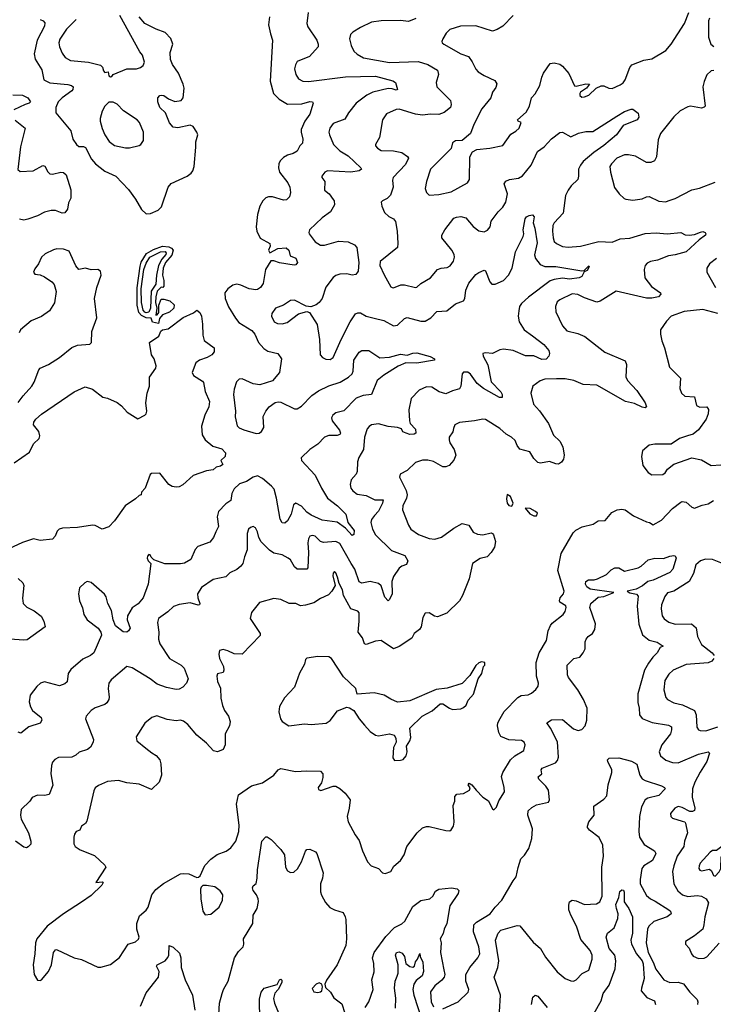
# Model space of a CAD drawing. Extents: x 2133461 to 2293071, y 753526 to 916327.
# Tile 269 of 459: x 2216776 to 2221821, y 858847 to 866013. Entities that reach past the tile are written whole.
import ezdxf

# ---------------------------------------------------------------- set-up
doc = ezdxf.new("R2010")
doc.units = 0

msp = doc.modelspace()

# ---------------------------------------------------------------- linework, layer by layer
at = {"layer": '0CON10XD'}
for points in [[(2216924.7, 866014.7), (2216947.5, 866005), (2216959.4, 865989.4), (2216956.4, 865965), (2216901.5, 865865), (2216880.8, 865765), (2216888.6, 865725), (2216937.6, 865647.6), (2216950, 865575), (2216993.9, 865553.9), (2217125, 865542.5), (2217153.3, 865535), (2217164.2, 865525), (2217163.1, 865505), (2217155.6, 865495), (2217083.5, 865445), (2217055.3, 865414.7), (2217037.5, 865375), (2217039.2, 865335), (2217148.1, 865205), (2217163.2, 865145), (2217188.9, 865105), (2217205, 865090.6), (2217240.6, 865090.6), (2217255, 865084.2), (2217299.1, 864999.1), (2217328.1, 864965), (2217395, 864912.1), (2217475, 864874.4), (2217567.1, 864777.1), (2217617.2, 864707.2), (2217661.1, 864631.1), (2217695, 864600.8), (2217727.9, 864602.1), (2217782.1, 864627.9), (2217807.9, 864652.1), (2217856.2, 864795), (2217877.9, 864822.1), (2217993.3, 864875), (2218023, 864897), (2218035.5, 864914.5), (2218044.3, 864945), (2218056.4, 865086.4), (2218056.7, 865125), (2218072.2, 865175), (2218065.4, 865195), (2218037.9, 865235), (2218015, 865245.4), (2217925, 865226.7), (2217891.2, 865231.2), (2217865, 865262.5), (2217835.8, 865335), (2217794.2, 865375), (2217780, 865415), (2217780, 865445), (2217795, 865462.5), (2217806.4, 865463.6), (2217825, 865461.2), (2217857.8, 865437.8), (2217905, 865418.1), (2217950.8, 865425), (2217964.7, 865445.3), (2217972.3, 865515), (2217966, 865545), (2217931.5, 865625), (2217886.3, 865686.3), (2217873.1, 865723.1), (2217871.1, 865775), (2217889.7, 865835), (2217875.4, 865875.4), (2217835, 865919.5), (2217767.5, 865945), (2217686.4, 865986.4), (2217644.3, 866035)], [(2217187.1, 866015), (2217115.6, 865945), (2217067.3, 865872.7), (2217061.5, 865845), (2217064.6, 865815), (2217085, 865770), (2217107.6, 865737.6), (2217145, 865715.5), (2217275, 865704.5), (2217363, 865683), (2217378.3, 865668.3), (2217385, 865640), (2217395, 865630), (2217420, 865635), (2217423.3, 865605), (2217435, 865597.5), (2217445, 865600), (2217456.4, 865613.6), (2217555.5, 865654.5), (2217625, 865656), (2217655.6, 865664.4), (2217675, 865680), (2217684, 865705), (2217669.2, 865755), (2217649.1, 865779.1), (2217504.7, 866045)], [(2218592, 866035), (2218586.2, 865975), (2218600.8, 865910.8), (2218614.2, 865865), (2218597.7, 865565), (2218622.7, 865475), (2218663.8, 865433.8), (2218725, 865398.5), (2218828.8, 865401.2), (2218886.9, 865416.9), (2218905, 865415.8), (2218911.2, 865405), (2218885.5, 865325), (2218850.5, 865275), (2218824.4, 865215), (2218822.9, 865195), (2218835.8, 865145), (2218833.8, 865115), (2218814.2, 865095.8), (2218793, 865057), (2218765, 865039.2), (2218725, 865027.8), (2218695, 865011.1), (2218670.6, 864985), (2218661.1, 864965), (2218658.5, 864935), (2218665, 864904), (2218725.6, 864825), (2218741.9, 864795), (2218746.8, 864756.8), (2218738.9, 864725), (2218717, 864703), (2218695, 864698.9), (2218615, 864723.3), (2218585, 864724.4), (2218565, 864715.7), (2218545, 864694), (2218523.1, 864655), (2218505.7, 864595), (2218495.6, 864505), (2218501.1, 864475), (2218525, 864424.3), (2218594.3, 864385), (2218597.5, 864365), (2218586.2, 864335), (2218595, 864317.5), (2218652.4, 864347.6), (2218715, 864352.5), (2218732.5, 864335), (2218743.8, 864295), (2218785, 864278.8), (2218796.2, 864245), (2218785, 864230), (2218773.3, 864226.7), (2218665, 864244.4), (2218625, 864259.4), (2218602.5, 864257.5), (2218563.1, 864195), (2218546, 864094), (2218526.7, 864065), (2218505, 864049.2), (2218493.9, 864046.1), (2218445, 864055.6), (2218385, 864082.1), (2218355, 864087.9), (2218325, 864081.3), (2218288.8, 864055), (2218268.2, 864025), (2218271.5, 863985), (2218294.1, 863924.1), (2218345, 863840)], [(2218874.4, 866065), (2218863.6, 865985), (2218872.1, 865962.1), (2218937.5, 865865), (2218947.8, 865835), (2218947.1, 865815), (2218884.6, 865745.4), (2218795, 865708), (2218781.9, 865685), (2218775.6, 865655), (2218784.6, 865614.6), (2218805, 865582.9), (2218835, 865565.6), (2218875.4, 865564.6), (2219145, 865597.6), (2219365, 865602.2), (2219489.1, 865569.1), (2219509.4, 865555), (2219525, 865504.2), (2219515, 865499.2), (2219485, 865510.5), (2219455, 865512.5), (2219345, 865485.9), (2219300, 865465), (2219224.4, 865405), (2219166.7, 865335), (2219140.4, 865289.6), (2219055, 865256.9), (2219031.5, 865225), (2219025.5, 865195), (2219028.2, 865175), (2219059.6, 865105), (2219105, 865059.1), (2219165, 865023.5), (2219257.5, 864935), (2219263.3, 864925), (2219246.4, 864913.6), (2219185, 864904.6), (2219015, 864913.5), (2218995, 864902.9), (2218973.8, 864875), (2218974.1, 864864.1), (2218996.2, 864835), (2218992, 864772), (2219025.9, 864745.9), (2219056.7, 864705), (2219063.3, 864695), (2219066.2, 864665), (2219035.5, 864615), (2218975, 864570.3), (2218884.7, 864485), (2218878.1, 864465), (2218880.9, 864455), (2218925.9, 864395.9), (2218965, 864372.5), (2218993.2, 864373.2), (2219095, 864401.5), (2219165, 864396.2), (2219211.2, 864375), (2219227.1, 864355), (2219242.5, 864245), (2219237.8, 864182.2), (2219221.1, 864158.9), (2219195.4, 864154.6), (2219155, 864162.8), (2219105, 864161.1), (2219075, 864152.1), (2219055, 864136.7), (2219003.5, 864066.5), (2218976.2, 863985), (2218954.6, 863955.4), (2218931.9, 863938.1), (2218892.7, 863922.7), (2218859.1, 863929.1), (2218775, 863972.9), (2218745, 863968.8), (2218695, 863934.7), (2218636.1, 863913.9), (2218609.2, 863875), (2218607.5, 863855), (2218626, 863815), (2218651.7, 863801.7), (2218685, 863799.5), (2218720.5, 863809.5), (2218805, 863872.5), (2218865, 863890), (2218883, 863883), (2218939.4, 863795), (2218956.9, 863685), (2218962, 863575), (2218978.8, 863555), (2219002.4, 863542.4), (2219035, 863540.8), (2219055.6, 863555), (2219113.5, 863686.5), (2219180, 863815), (2219218, 863872), (2219235, 863880.6), (2219255, 863880.6), (2219295, 863855.7), (2219355, 863841.5), (2219425, 863824.5), (2219495.9, 863784.1), (2219525, 863790), (2219575, 863838.1), (2219595, 863845.8), (2219695, 863818.8), (2219725, 863819.6), (2219767.4, 863842.6), (2219809.7, 863890.3), (2219883.8, 863895), (2219945, 863945.8), (2220003.9, 863966.1), (2220014.5, 863985), (2220021.2, 864045), (2220041.9, 864095), (2220095, 864158.8), (2220115, 864174.2), (2220155, 864190), (2220165, 864186.2), (2220196, 864105), (2220209.5, 864089.5), (2220235, 864089.2), (2220294.5, 864115.5), (2220332, 864155), (2220359.2, 864205), (2220381.9, 864325), (2220438.8, 864435), (2220443.3, 864455), (2220438.8, 864485), (2220452.5, 864565), (2220461.6, 864578.4), (2220482, 864588)], [(2219657.7, 866022.3), (2219605, 865999.2), (2219545, 866007.8), (2219405.7, 866004.3), (2219334, 865996), (2219255, 865957.5), (2219198.3, 865921.7), (2219182, 865905), (2219175.8, 865875), (2219185.8, 865825), (2219206, 865785), (2219231.3, 865761.3), (2219276.7, 865735), (2219465, 865702.7), (2219675, 865707.9), (2219745, 865687.3), (2219815.8, 865645), (2219821.4, 865615), (2219805.8, 865555), (2219810.8, 865525), (2219909.2, 865425), (2219914, 865395), (2219908.8, 865375), (2219862.8, 865337.2), (2219825, 865322.9), (2219765, 865325.5), (2219705, 865319.1), (2219655, 865325.4)], [(2220366, 866045), (2220291.2, 865965), (2220248.9, 865941.1), (2220215, 865930), (2220095, 865967.5), (2219982.8, 865967.3), (2219905, 865942.9), (2219878.6, 865915), (2219854.2, 865875), (2219846.2, 865855), (2219848.8, 865845), (2219861.2, 865835), (2219985, 865765.3), (2220040, 865745), (2220067, 865707), (2220093.5, 865653.5), (2220111.2, 865635), (2220155, 865607.1), (2220231.2, 865571.2), (2220246.1, 865546.1), (2220239.1, 865520.9), (2220216.2, 865485), (2220203.8, 865445), (2220136.7, 865365), (2220078.3, 865251.7), (2220055.6, 865184.4), (2219995, 865134.2), (2219945, 865130.8), (2219925, 865118), (2219914.2, 865075), (2219763.6, 864925), (2219734.4, 864835), (2219725.8, 864785), (2219734, 864755), (2219755, 864736), (2219825, 864740), (2219915, 864760.5), (2220033, 864827), (2220048.8, 864851.2), (2220051.4, 865015), (2220069.1, 865050.9), (2220101.7, 865068.3), (2220195, 865078.9), (2220291.2, 865098.8), (2220349.1, 865180.9), (2220385, 865202.5), (2220408, 865225), (2220423.8, 865265), (2220402.5, 865275), (2220396, 865285), (2220459.4, 865340.6), (2220484.4, 865385), (2220498, 865445), (2220526.3, 865473.7), (2220559.5, 865535), (2220573.1, 865595), (2220586, 865624), (2220635, 865694), (2220665, 865700), (2220705, 865690), (2220725, 865676.2), (2220771.2, 865621.2), (2220812.4, 865532.4), (2220825, 865529.6), (2220895, 865547.7), (2220920, 865545), (2220900, 865515), (2220855.6, 865485), (2220849.5, 865475), (2220851.2, 865461.2), (2220865, 865450.6), (2220885, 865451.4), (2220915, 865464.2), (2220970, 865515), (2221005, 865532.2), (2221025, 865532.9), (2221062.5, 865515), (2221085, 865512.5), (2221145, 865539.2), (2221165, 865554.2), (2221179.4, 865575), (2221214.2, 865665), (2221230, 865685), (2221315, 865719.2), (2221375, 865728.1), (2221475, 865789.4), (2221514.3, 865835), (2221612.5, 865985), (2221644.2, 866065.8)], [(2221792.7, 866025), (2221786.7, 866005), (2221787.1, 865885), (2221804.5, 865834.5), (2221825, 865819.2)], [(2221825, 865644.3), (2221805, 865640), (2221775, 865610.8), (2221755.4, 865564.6), (2221744.5, 865525), (2221761.2, 865385), (2221754.2, 865375.8), (2221735, 865369.2), (2221655, 865384.3), (2221635, 865380), (2221580.2, 865349.8), (2221535, 865306), (2221436.9, 865185), (2221420.7, 865139.3), (2221408.6, 865015), (2221393.2, 864986.8), (2221366.8, 864973.2), (2221335, 864974.2), (2221255, 865019.4), (2221205, 865030.5), (2221175, 865030.4), (2221120, 865005), (2221080, 864965), (2221069.4, 864945), (2221073.6, 864903.6), (2221102.4, 864792.4), (2221136, 864745), (2221173, 864713), (2221185, 864706), (2221235, 864699.2), (2221305, 864709.2), (2221335, 864724), (2221355, 864725.8), (2221425, 864693.1), (2221475, 864688.1), (2221494, 864694), (2221545, 864711.9), (2221664.7, 864775.3), (2221721.7, 864788.3), (2221835, 864831.9)], [(2216725, 865467.3), (2216795, 865464.5), (2216835, 865445.6), (2216854.2, 865415), (2216845.3, 865404.7), (2216815.6, 865395.6), (2216732.6, 865357.4)], [(2219655, 865325.4), (2219535, 865361.8), (2219515, 865359.5), (2219445, 865329.2), (2219415.8, 865285), (2219394, 865155), (2219363.3, 865105), (2219363.8, 865095), (2219378.8, 865078.8), (2219405, 865062.5), (2219495, 865059.4), (2219555, 865047.5), (2219597.9, 865017.9), (2219604.2, 865005), (2219581.6, 864958.4), (2219493.3, 864865), (2219487.1, 864845), (2219493.3, 864795), (2219473.6, 864736.4), (2219448.9, 864711.1), (2219414.5, 864695.5), (2219405.8, 864684.2), (2219409.2, 864655), (2219430.6, 864610.6), (2219462.1, 864582.1), (2219495, 864564), (2219508.6, 864545), (2219520.6, 864475), (2219526.4, 864383.6), (2219523.3, 864355), (2219396.9, 864253.1), (2219394.6, 864224.6), (2219426.3, 864156.3), (2219475, 864070), (2219485, 864063.8), (2219495, 864062), (2219547.5, 864082.5), (2219575, 864084.4), (2219655, 864063.1), (2219665, 864065.8), (2219695, 864094.3), (2219764.2, 864135), (2219815, 864194.3), (2219842.5, 864205), (2219885, 864210), (2219908.3, 864221.7), (2219930.6, 864255), (2219937.8, 864285), (2219935.7, 864304.3), (2219918.5, 864335), (2219846.9, 864425), (2219845.6, 864445), (2219868.1, 864485), (2219935, 864568), (2219953.2, 864576.8), (2219985, 864580), (2220020.3, 864570.3), (2220075, 864507.5), (2220115, 864475.7), (2220155, 864470), (2220179.1, 864480.9), (2220198, 864505), (2220205, 864546.7), (2220255.8, 864615), (2220290.4, 864649.6), (2220312.9, 864685), (2220324.5, 864745), (2220301.1, 864818.9), (2220311.6, 864838.4), (2220339.8, 864849.8), (2220405, 864859.7), (2220433.6, 864876.4), (2220496.2, 864955), (2220542, 865055), (2220590.9, 865089.1), (2220645, 865147.1), (2220705, 865193.3), (2220725, 865193.8), (2220785, 865160.8), (2220841.7, 865188.3), (2220895, 865198.8), (2220945, 865199.1), (2221118.7, 865311.3), (2221175, 865344.3), (2221225, 865363.3), (2221235, 865362.5), (2221275, 865332.5), (2221279.2, 865305), (2221268.8, 865285), (2221165, 865244.2), (2221116.7, 865175), (2221025, 865098.5), (2220952.6, 865047.4), (2220875, 864981.5), (2220855, 864955.6), (2220841.8, 864925), (2220841.5, 864875), (2220835, 864851.2), (2220788.6, 864805), (2220765, 864773.8), (2220746.7, 864735), (2220728.6, 864605), (2220665, 864535.8), (2220653.5, 864515), (2220650.5, 864475), (2220657.1, 864425), (2220665, 864398.8), (2220681.2, 864385), (2220725, 864362.2), (2220765, 864356.7), (2220855, 864365.5), (2220989.8, 864400.2), (2221085.3, 864394.7), (2221145, 864419.1), (2221215, 864423.8), (2221325, 864458.2), (2221405, 864461.2), (2221485, 864453.9), (2221584.3, 864464.3), (2221617.7, 864447.7), (2221645, 864445.6), (2221685, 864450), (2221728.1, 864468.1), (2221745, 864471.5), (2221762, 864465), (2221767.5, 864455), (2221764, 864445), (2221718.5, 864411.5), (2221625, 864324.6), (2221545, 864301.4), (2221494.4, 864295.6), (2221415.7, 864264.3), (2221365.6, 864254.4), (2221339.7, 864240.3), (2221326.2, 864225), (2221318.8, 864195), (2221322.5, 864135), (2221371.3, 864071.3), (2221436.7, 864025), (2221438.8, 864015), (2221423.2, 863996.8), (2221375, 863985.6), (2221335, 863985.5), (2221115, 864038.5), (2220998, 863965), (2220975, 863957.8), (2220885, 863988.2), (2220835, 864013.1), (2220795, 864018.2), (2220704, 863975), (2220685, 863959.2), (2220672.5, 863925), (2220676.5, 863886.5), (2220724.5, 863784.5), (2220755, 863750), (2220835, 863729.2), (2220887.2, 863707.2), (2221033.4, 863593.4), (2221181.2, 863531.2), (2221190.8, 863505), (2221185.7, 863415), (2221196.6, 863386.6), (2221265.6, 863315.6), (2221325.7, 863225), (2221336.7, 863195), (2221325, 863189.2), (2221305, 863192.5), (2221249.1, 863219.1), (2221183.5, 863233.5), (2220975, 863354.5), (2220875, 863358.8), (2220806.8, 863386.8), (2220745, 863400.6), (2220681.2, 863398.8), (2220595, 863397.1), (2220561.2, 863385), (2220507.5, 863345), (2220492.9, 863295), (2220514.4, 863215), (2220556.9, 863166.9), (2220621.5, 863075), (2220659.8, 862989.8), (2220704.4, 862945), (2220726.9, 862905), (2220735.8, 862845), (2220732.5, 862815), (2220717, 862793), (2220695, 862778.8), (2220675, 862780), (2220629.1, 862799.1), (2220565, 862786), (2220545, 862791.2), (2220515, 862818.8), (2220487.4, 862867.4), (2220415, 862887.5), (2220394, 862915), (2220380.5, 862950.5), (2220354.3, 862974.3), (2220315, 862995.8), (2220268.7, 863038.7), (2220165, 863102.5), (2220145, 863107.1), (2220085, 863094.4), (2219975, 863082.9), (2219941.2, 863065), (2219931.4, 863038.6), (2219926.8, 863013.2), (2219900.6, 862975), (2219898.9, 862955), (2219905, 862934), (2219935.5, 862885), (2219948.9, 862845), (2219933.1, 862806.9), (2219900, 862770), (2219875, 862758.2), (2219855, 862758.9), (2219785, 862799.1), (2219745, 862807.3), (2219705, 862806.5), (2219655, 862790), (2219595, 862732.9), (2219543.3, 862705), (2219538.8, 862685), (2219586.8, 862586.8), (2219594.1, 862555), (2219589.5, 862530.5), (2219561.8, 862475), (2219561.1, 862445), (2219603.5, 862335), (2219621.9, 862305), (2219677.1, 862267.1), (2219755, 862236.5), (2219795, 862231.8), (2219845, 862247.8), (2219935, 862312.9), (2219995, 862345.6), (2220043.8, 862333.8), (2220075, 862283.8), (2220105, 862269.4), (2220145, 862264.4), (2220205, 862278), (2220215, 862273.3), (2220223.3, 862265), (2220236.7, 862215), (2220230, 862175), (2220205.8, 862135), (2220175.8, 862105), (2220125, 862092.2), (2220069.2, 862055), (2220045.5, 861944.5), (2219997.6, 861822.4), (2219975, 861783.8), (2219883.3, 861695), (2219815, 861667.1), (2219792.5, 861672.5), (2219755, 861695.8), (2219725, 861693.3), (2219707.3, 861662.7), (2219696.3, 861593.7), (2219685, 861576), (2219646, 861545), (2219628.3, 861511.7), (2219535, 861451.9), (2219495, 861435.7), (2219405, 861495.7), (2219365, 861490.6), (2219295, 861465.8), (2219285, 861472), (2219270, 861515), (2219237.3, 861555), (2219245.6, 861635), (2219245.5, 861695.5), (2219235, 861708.1), (2219184.4, 861725), (2219132.2, 861822.2), (2219123.1, 861865), (2219100.6, 861910.6), (2219088.6, 861955), (2219075, 861987.5), (2219065, 861996.7), (2219056.7, 861985), (2219054.2, 861965), (2219070.8, 861895), (2219046.1, 861853.9), (2219021.8, 861828.2), (2218965, 861801.9), (2218915, 861770), (2218855, 861751.8), (2218818.6, 861748.6), (2218785, 861763.3), (2218735, 861764.4), (2218675, 861792.5), (2218625, 861800), (2218519.3, 861770.7), (2218462.2, 861697.8), (2218451.4, 861655), (2218523.8, 861545), (2218525, 861532.5), (2218394.2, 861395.8), (2218337, 861397), (2218289.3, 861419.3), (2218255, 861430), (2218228.8, 861421.2), (2218224.3, 861395), (2218230, 861365), (2218257.5, 861305), (2218261.7, 861278.3), (2218255, 861262.5), (2218215, 861253.3), (2218210.5, 861235), (2218215, 861197.5), (2218237.1, 861147.1), (2218240, 861075), (2218252.1, 861022.1), (2218266.2, 860986.2), (2218295.7, 860945), (2218307.1, 860905), (2218302.9, 860875), (2218271.1, 860815), (2218270, 860735), (2218255, 860701.2), (2218215, 860685.8), (2218185, 860693.3), (2218135, 860748.6), (2218063.1, 860805), (2217998, 860885), (2217968.3, 860908.3), (2217945, 860916), (2217915, 860910.8), (2217849.1, 860919.1), (2217774.2, 860945.8), (2217736.4, 860933.6), (2217685, 860893.8), (2217623.8, 860795), (2217628.8, 860765), (2217692.8, 860712.8), (2217736.8, 860676.8), (2217769.3, 860659.3), (2217795.5, 860625.5), (2217802.3, 860597.7), (2217806.1, 860516.1), (2217791.2, 860465), (2217735, 860411.4), (2217645, 860450), (2217555, 860458.6), (2217495, 860476), (2217415, 860468), (2217349.5, 860440.5), (2217325, 860422.5), (2217315, 860400), (2217265, 860180), (2217255, 860162.5), (2217226.1, 860143.9), (2217212.5, 860115), (2217187.5, 860105), (2217174.2, 860085.8), (2217168.8, 860065), (2217170, 860015), (2217180, 859995), (2217215, 859972), (2217320.7, 859930.7), (2217395, 859860), (2217401.2, 859845), (2217330, 859735), (2217378.8, 859738.8), (2217382.5, 859735), (2217373.3, 859715), (2217295, 859638.8), (2217225, 859591.2), (2217094.4, 859505.6), (2216975, 859416.9), (2216899.2, 859325), (2216890, 859295), (2216886.7, 859215), (2216874.2, 859135), (2216882, 859065), (2216905, 859022.5), (2216925, 859020), (2216935, 859026.7), (2216985, 859086.2), (2217007.1, 859135), (2217022, 859225), (2217035, 859243.3), (2217044.1, 859245.9), (2217171.2, 859185), (2217225, 859173.1), (2217345, 859118.8), (2217365, 859118), (2217435, 859136.7), (2217501.2, 859188.8), (2217565.8, 859284.2), (2217618.3, 859301.7), (2217638.8, 859321.2), (2217643.8, 859335), (2217627.8, 859395), (2217626.7, 859436.7), (2217648, 859492), (2217695, 859532.9), (2217710.5, 859555), (2217736.3, 859643.7), (2217765, 859684), (2217822.4, 859727.6), (2217945, 859796), (2217965, 859800), (2218005.9, 859795.9), (2218065, 859770), (2218077, 859773), (2218088.3, 859781.7), (2218122.7, 859857.3), (2218165.8, 859904.2), (2218211.7, 859938.3), (2218278.5, 859961.5), (2218312.7, 859987.3), (2218347.3, 860035), (2218370.9, 860105), (2218371.7, 860151.7), (2218351.8, 860305), (2218367.7, 860372.3), (2218462.6, 860437.4), (2218541.1, 860458.9), (2218624.2, 860515), (2218655, 860553.8), (2218675, 860564.2), (2218782.4, 860542.4), (2218865, 860547.8), (2218965, 860543.3), (2218981.2, 860525), (2218980.7, 860499.3), (2218971.7, 860458.3), (2218947.5, 860425), (2218950, 860410), (2218966.1, 860403.9), (2219055, 860434), (2219075, 860434), (2219105, 860417.5), (2219144.4, 860384.4), (2219178.6, 860335), (2219173.1, 860275), (2219158.9, 860215), (2219164.4, 860175), (2219215, 860081.2), (2219245, 860040), (2219269.2, 859965), (2219306.2, 859885), (2219332.5, 859855), (2219386.1, 859836.1), (2219415, 859803.3), (2219435, 859800), (2219475, 859813.3), (2219498.3, 859851.7), (2219546.1, 859893.9), (2219572, 859935), (2219590.8, 859995), (2219666.7, 860095), (2219705, 860131.2), (2219735, 860142.5), (2219755, 860140.8), (2219875, 860112), (2219905, 860110), (2219915, 860117.5), (2219931.2, 860145), (2219937, 860173), (2219930, 860295), (2219940, 860325), (2219941.2, 860358.8), (2219955, 860376), (2220005, 860381.9), (2220046.7, 860405), (2220053, 860423), (2220037.5, 860445), (2220045, 860456.7), (2220065.9, 860445.9), (2220096.2, 860405), (2220145, 860356), (2220185, 860328.8), (2220215, 860267.5), (2220225, 860263.3), (2220245, 860283.3), (2220262.4, 860327.6), (2220302.5, 860395), (2220300.8, 860425), (2220281.1, 860505), (2220289.5, 860535), (2220345, 860625.6), (2220377.5, 860655), (2220442.5, 860695), (2220454, 860735), (2220446, 860755), (2220426.3, 860766.3), (2220333.4, 860773.4), (2220275, 860796.9), (2220260.9, 860825), (2220252.1, 860875), (2220254.7, 860895.3), (2220271.9, 860928.1)], [(2217545, 865080.6), (2217575, 865081.4), (2217645, 865097.1), (2217657.5, 865105), (2217676.2, 865133.8), (2217675.5, 865195), (2217646.9, 865265), (2217630.8, 865285), (2217530.7, 865350.7), (2217485, 865398.8), (2217455, 865414), (2217425, 865413.3), (2217394, 865385), (2217375, 865347.5), (2217360, 865295), (2217360, 865275), (2217375, 865222.5), (2217395.8, 865175), (2217426.3, 865126.3), (2217465, 865097.1), (2217545, 865080.6)], [(2216742.7, 865282.7), (2216815.6, 865225), (2216782.6, 865087.4), (2216762, 864922), (2216778.3, 864908.3), (2216874.3, 864914.3), (2216945, 864952), (2216957.3, 864947.3), (2216980.8, 864905), (2216995, 864892), (2217015, 864888.6), (2217075, 864904.4), (2217095, 864900), (2217112.9, 864885), (2217148.6, 864775), (2217147.3, 864715), (2217130, 864680), (2217122.5, 864635), (2217105, 864608.8), (2217085, 864605.8), (2217035, 864625.6), (2217005, 864625.6), (2216955, 864612.5), (2216904.7, 864585.3), (2216835, 864560.9), (2216805.5, 864555.5), (2216775, 864561.5)], [(2220482, 864588), (2220505, 864591.9), (2220519.2, 864579.2), (2220510, 864535), (2220522.9, 864495), (2220541.1, 864388.9), (2220521.2, 864301.2), (2220528.5, 864275), (2220561.2, 864231.2), (2220595, 864216.4), (2220675, 864217.5), (2220865, 864186.2), (2220882.5, 864187.5), (2220915, 864222.5), (2220918, 864215), (2220905, 864187.5), (2220881.7, 864178.3), (2220864, 864145), (2220845, 864133.8), (2220775.2, 864124.8), (2220725, 864131.1), (2220665, 864123.2), (2220635, 864112.5), (2220476.9, 863995), (2220425, 863948.6), (2220411.5, 863925), (2220406.1, 863893.9), (2220402.7, 863855), (2220409.4, 863815), (2220445.6, 863755), (2220505, 863712.5), (2220588.8, 863648.8), (2220625.5, 863605), (2220630.4, 863585), (2220625.9, 863565), (2220605, 863542.3), (2220575, 863541.1), (2220515, 863566.7), (2220455, 863567.6), (2220366.2, 863605), (2220295, 863615.4), (2220268.9, 863611.1), (2220215, 863584.3), (2220165, 863589.4), (2220144, 863585), (2220147.5, 863565), (2220181.7, 863501.7), (2220205, 863378), (2220275, 863304.2), (2220285.5, 863285), (2220285, 863264), (2220265, 863263.5), (2220148.5, 863328.5), (2220103.6, 863365), (2220055, 863434), (2220035, 863448.6), (2220005, 863448), (2219994.4, 863435.6), (2219984.4, 863345.6), (2219974.3, 863325.7), (2219925, 863313.3), (2219875, 863289.4), (2219826.2, 863305), (2219775, 863338.6), (2219735, 863341.4), (2219682.6, 863317.4), (2219623.6, 863256.4), (2219605.6, 863175), (2219610.8, 863095), (2219616, 863075), (2219654.4, 863034.4), (2219657.5, 863005), (2219645, 862995.8), (2219615, 862995.6), (2219586.2, 863005), (2219563.8, 863015), (2219552.5, 863035), (2219525, 863044.4), (2219455, 863053.1), (2219385, 863071.1), (2219335, 863064.4), (2219317, 863053), (2219304.6, 863035.4), (2219283.1, 862975), (2219277.8, 862885), (2219243.7, 862826.3), (2219233.4, 862796.6), (2219231.5, 862725), (2219223.2, 862706.8), (2219186.6, 862663.4), (2219178.8, 862631.2), (2219185.7, 862605), (2219200, 862585), (2219231.1, 862561.1), (2219295, 862551.2), (2219358.7, 862518.7), (2219419.2, 862519.2), (2219415.9, 862495), (2219385, 862435.6), (2219355.6, 862405), (2219334.4, 862375.6), (2219330.8, 862355), (2219342.9, 862305), (2219364.4, 862265), (2219480.9, 862150.9), (2219578, 862115), (2219599.3, 862075), (2219590.5, 862049.5), (2219555, 862037.3), (2219535, 862022.7), (2219495, 861962), (2219482.2, 861925), (2219484.8, 861835), (2219466.9, 861793.1), (2219455, 861784.2), (2219431.7, 861811.7), (2219405, 861893.1), (2219385, 861911.2), (2219325, 861924.7), (2219265, 861911.5), (2219245, 861923.3), (2219214.1, 862015), (2219185.9, 862055), (2219105, 862200), (2219075, 862215.5), (2218985, 862207.3), (2218965, 862216.7), (2218925, 862253.3), (2218905, 862260), (2218885.6, 862254.4), (2218875.5, 862234.5), (2218871.5, 862205), (2218876.8, 862135), (2218872.5, 862025), (2218865, 862014), (2218795, 862014.3), (2218775, 862032.5), (2218745, 862081.9), (2218728.6, 862095), (2218685, 862118.2), (2218625, 862131.8), (2218591.7, 862151.7), (2218532.4, 862212.4), (2218514.6, 862244.6), (2218505, 862286.7), (2218490, 862315), (2218475, 862324), (2218455, 862317.5), (2218440, 862305), (2218429.4, 862275), (2218431.1, 862155), (2218410.4, 862105), (2218399.4, 862055), (2218385, 862035.8), (2218355, 862010.8), (2218305, 861987.5), (2218275, 861958.6), (2218181.9, 861938.1), (2218098.3, 861881.7), (2218069.4, 861835), (2218071.4, 861805), (2218085.8, 861765), (2218083.3, 861755), (2218075, 861751.9), (2218015, 861769.7), (2217936.7, 861756.7), (2217895, 861743.1), (2217854.4, 861705), (2217784.2, 861655), (2217777.6, 861625), (2217788.2, 861555), (2217785.6, 861505), (2217795, 861472), (2217864.7, 861364.7), (2217951.2, 861315), (2217972, 861295), (2218000, 861215), (2217988, 861185), (2217962, 861155), (2217935, 861140.8), (2217915, 861139.2), (2217843.2, 861153.2), (2217775, 861178.1), (2217725.8, 861215), (2217595, 861295.6), (2217554.5, 861305.5), (2217441.3, 861208.7), (2217424.3, 861185.7), (2217418.6, 861145), (2217427, 861083), (2217424, 861065), (2217409.1, 861040.9), (2217395, 861029.2), (2217325, 861005.6), (2217295, 860986.9), (2217259.2, 860945), (2217254.3, 860924.3), (2217311.4, 860775), (2217310, 860755), (2217290.3, 860719.7), (2217268.9, 860701.1), (2217207.1, 860682.9), (2217185, 860660.8), (2217155, 860645.8), (2217056.8, 860643.2), (2217031.4, 860628.6), (2217015, 860608.8), (2217008.1, 860585), (2217002.5, 860525), (2217017, 860443), (2216990, 860375), (2216955, 860366), (2216905, 860368.8), (2216866.4, 860353.6), (2216850, 860325), (2216785.8, 860264.2), (2216780.8, 860225), (2216787.5, 860195), (2216839.2, 860095), (2216857.1, 860035), (2216855.9, 860014.1), (2216837.7, 859992.3), (2216825, 859986.7), (2216805, 859990), (2216745, 860034)], [(2217785, 863803.3), (2217742.5, 863812.5), (2217731.2, 863841.2), (2217695, 863842.9), (2217660.9, 863860.9), (2217643.1, 863883.1), (2217630.2, 863935), (2217629.1, 864060.9), (2217651.4, 864218.6), (2217660.3, 864249.7), (2217697.9, 864312.1), (2217749.1, 864340.9), (2217815, 864366.2), (2217859.5, 864359.5), (2217879.4, 864349.4), (2217891.5, 864335), (2217881.6, 864298.4), (2217836.6, 864245), (2217820, 864205), (2217813.5, 864153.5), (2217823.8, 864115), (2217823.3, 864075), (2217816.4, 864063.6), (2217805, 864066.2), (2217775, 864038.2), (2217765.3, 863995.3), (2217764.2, 863955), (2217773.7, 863915), (2217765, 863863.3), (2217775.8, 863864.2), (2217788.6, 863881.4), (2217788.1, 863935), (2217805, 863980), (2217825, 863980), (2217867, 863967), (2217898.3, 863938.3), (2217895.8, 863915), (2217865, 863884.4), (2217814, 863866), (2217792, 863838), (2217785, 863803.3)], [(2216765, 863227.5), (2216799.7, 863275), (2216864.1, 863345), (2216881.1, 863375), (2216914.6, 863465.4), (2216925, 863477.5), (2216985, 863503.3), (2217066, 863555), (2217155, 863628.1), (2217195, 863644.4), (2217285, 863652), (2217297.5, 863665), (2217300.5, 863745), (2217337, 863843), (2217320, 863985), (2217336.9, 864065), (2217368, 864155), (2217363.9, 864183.9), (2217345, 864196), (2217295, 864192.5), (2217254.3, 864205.7), (2217205, 864196.2), (2217185, 864222), (2217135, 864328.1), (2217095, 864342.9), (2217045, 864346), (2217021.2, 864338.8), (2216961.7, 864308.3), (2216933.3, 864285), (2216913.6, 864236.4), (2216885, 864200), (2216876.2, 864175), (2216885, 864162.5), (2216925, 864155.7), (2216955, 864142.2), (2217009.2, 864105), (2217025.3, 864085.3), (2217040.9, 864035), (2217027.6, 863952.4), (2216992.5, 863895), (2216935, 863854.4), (2216858.5, 863821.5), (2216782.5, 863755), (2216772.9, 863735)], [(2217695, 863880), (2217685, 863885.3), (2217675, 863899.2), (2217661, 863955), (2217660.2, 864055), (2217678.3, 864195), (2217695, 864241.8), (2217723.1, 864285), (2217799.6, 864325), (2217835, 864326.2), (2217841.7, 864315), (2217838.3, 864305), (2217810.4, 864269.6), (2217786.4, 864223.6), (2217769.7, 864155), (2217765, 864087.9), (2217732.4, 864037.6), (2217727.9, 863915), (2217715, 863884.8), (2217695, 863880)], [(2221845.6, 864274.4), (2221795, 864236.7), (2221773.8, 864205), (2221774, 864175), (2221836.7, 864063.3)], [(2216735, 862788.1), (2216847.1, 862865), (2216875, 862926.2), (2216917.5, 862965), (2216921.9, 862985), (2216915, 863016), (2216875.8, 863065), (2216878.1, 863085), (2216893.6, 863105), (2216935, 863141.8), (2217171.2, 863305), (2217252.5, 863342.5), (2217305, 863323.3), (2217380, 863265), (2217415, 863260), (2217485, 863226.2), (2217515, 863203.8), (2217557, 863157), (2217635, 863107.5), (2217685.6, 863134.4), (2217695.8, 863145), (2217700.8, 863165), (2217692.2, 863225), (2217701.8, 863295), (2217720, 863345), (2217719.5, 863410.5), (2217765, 863477.5), (2217769.2, 863495), (2217754.4, 863545), (2217735.6, 863575), (2217719.4, 863665), (2217788.8, 863711.2), (2217802.9, 863747.1), (2217815, 863756.5), (2217856.3, 863763.7), (2217964.5, 863845), (2218039.1, 863880.9), (2218065, 863900), (2218085, 863881.2), (2218097.1, 863855), (2218106.2, 863796.2), (2218107, 863717), (2218118.5, 863678.5), (2218191.2, 863625), (2218191.2, 863595), (2218173.8, 863575), (2218140, 863555), (2218084.6, 863535.4), (2218057.1, 863515), (2218031.4, 863445), (2218040, 863425), (2218105, 863383.3), (2218112.7, 863372.7), (2218125, 863307.5), (2218156.7, 863235), (2218151.8, 863195), (2218122.2, 863135), (2218099.2, 863055), (2218102.4, 862992.4), (2218125.7, 862955), (2218180.4, 862910.4), (2218245, 862891.2), (2218271.7, 862861.7), (2218270, 862835), (2218240, 862805), (2218252.5, 862775), (2218236.4, 862763.6), (2218205, 862756.2), (2218183, 862737), (2218135, 862730), (2218037.5, 862695), (2217961.4, 862628.6), (2217935.8, 862614.2), (2217915, 862611.2), (2217885, 862616), (2217860.9, 862630.9), (2217795, 862714), (2217735, 862710), (2217725, 862702.5), (2217687.5, 862605), (2217662.5, 862575), (2217660, 862555), (2217645, 862550), (2217618.8, 862525), (2217543.6, 862476.4), (2217466, 862365), (2217425, 862322.5), (2217375, 862304.4), (2217325, 862331.1), (2217305, 862334.5), (2217195, 862317.8), (2217086.6, 862313.4), (2217063.8, 862305), (2217048.7, 862291.3), (2217034, 862255), (2217015, 862233.8), (2216925, 862224), (2216875, 862235.6), (2216795, 862207.7), (2216661.1, 862145)], [(2221855, 863875.8), (2221745, 863903.5), (2221609.3, 863890.7), (2221515.4, 863854.6), (2221481.7, 863818.3), (2221438, 863755), (2221436.2, 863725), (2221447.5, 863675), (2221467.1, 863625), (2221502, 863485), (2221584, 863405), (2221578.8, 863328.8), (2221590, 863295), (2221615, 863274.2), (2221685, 863267.5), (2221698.8, 863205), (2221724.3, 863194.3), (2221775, 863195.8), (2221786.8, 863176.8), (2221784.4, 863145), (2221768.5, 863105), (2221715, 863027.5), (2221675, 862995.8), (2221634.3, 862985.7), (2221576.7, 862965), (2221515, 862924), (2221395, 862923.8), (2221355, 862916.7), (2221307.5, 862875), (2221300, 862835), (2221308.3, 862768.3), (2221347.3, 862717.3), (2221375, 862702), (2221455, 862704.3), (2221470.6, 862715), (2221488.5, 862741.5), (2221535, 862778.6), (2221665, 862824.4), (2221735, 862809.2), (2221805, 862770), (2221876.6, 862773.4)], [(2218345, 863840), (2218368.7, 863808.7), (2218465, 863751.1), (2218486.1, 863725), (2218512.9, 863665), (2218550.5, 863620.5), (2218580.2, 863600.2), (2218654.1, 863584.1), (2218680, 863545), (2218666.2, 863445), (2218614, 863386), (2218523.2, 863356.8), (2218475, 863362.2), (2218395, 863399.2), (2218373, 863397), (2218353, 863377), (2218335.8, 863325), (2218330, 863285), (2218344.4, 863165), (2218343.2, 863123.2), (2218357.6, 863057.6), (2218371.8, 863041.8), (2218405, 863027.5), (2218495, 863002.5), (2218518.8, 863005), (2218535, 863016), (2218551.5, 863045), (2218547.3, 863125), (2218565, 863164.2), (2218590, 863195), (2218635, 863228.1), (2218655, 863232.9), (2218675, 863229.2), (2218775, 863180), (2218795, 863180), (2218825, 863200), (2218901.4, 863278.6), (2218948.9, 863311.1), (2219025, 863349.6), (2219106.9, 863375), (2219168.3, 863411.7), (2219193.3, 863436.7), (2219202.5, 863455), (2219206.9, 863535), (2219245, 863593.8), (2219265, 863606), (2219315, 863606.2), (2219395, 863552.9), (2219465, 863557.5), (2219545, 863579.2), (2219595, 863570.8), (2219634.6, 863585.4), (2219665, 863587.9), (2219762.1, 863562.1), (2219793.3, 863545), (2219792.5, 863535), (2219665, 863512.9), (2219585, 863515.8), (2219527.9, 863492.1), (2219424.1, 863425.9), (2219375, 863388), (2219334.1, 863285.9), (2219275, 863277.9), (2219222.3, 863257.7), (2219133.3, 863166.7), (2219075, 863152.1), (2219052.5, 863135), (2219044.5, 863115), (2219048.2, 863095), (2219102.7, 863025), (2219108.5, 863005), (2219105.3, 862994.7), (2219085, 862986.2), (2219025, 862986.8), (2218994.2, 862975.8), (2218945, 862924.4), (2218885.7, 862885), (2218824.2, 862825), (2218825.8, 862805), (2218925, 862697.5), (2218970.4, 862605), (2219015, 862531.8), (2219087.3, 862475), (2219148.1, 862415), (2219162.8, 862352.8), (2219208.2, 862295), (2219206.1, 862266.1), (2219195, 862260), (2219145, 862313.1), (2219085.9, 862355.9), (2218975, 862371.5), (2218896.5, 862406.5), (2218865, 862428.8), (2218825, 862472.7), (2218785, 862494.4), (2218767.6, 862482.4), (2218750.4, 862415), (2218725, 862366), (2218705, 862350), (2218685, 862351.2), (2218669.4, 862379.4), (2218645, 862531.2), (2218626.1, 862596.1), (2218608.5, 862618.5), (2218543.1, 862675), (2218505, 862694.3), (2218473.6, 862685), (2218425, 862652.5), (2218374, 862635), (2218335, 862599.2), (2218319.5, 862565), (2218310.8, 862515), (2218275, 862489.2), (2218222.9, 862435), (2218213.3, 862395), (2218221.9, 862325), (2218202.9, 862285), (2218185.6, 862245), (2218159.6, 862210.4), (2218070.8, 862179.2), (2218052.3, 862157.7), (2218020, 862085), (2217975, 862058.5), (2217945, 862052.7), (2217832.3, 862052.3), (2217751.7, 862081.7), (2217731.7, 862101.7), (2217725, 862117.5), (2217715, 862120), (2217705, 862110), (2217702.5, 862095), (2217710, 862075), (2217730, 862055), (2217709.5, 861905), (2217675, 861806.2), (2217637.8, 861762.2), (2217595, 861734), (2217560, 861675), (2217558, 861645), (2217578.6, 861585), (2217568.1, 861565), (2217555, 861555.6), (2217528.7, 861558.7), (2217473, 861603), (2217454.6, 861644.6), (2217442.9, 861712.9), (2217416.4, 861765), (2217405, 861813.8), (2217391.7, 861831.7), (2217295, 861918), (2217266.1, 861923.9), (2217250, 861915), (2217211.7, 861878.3), (2217204.2, 861835), (2217210.8, 861785), (2217233.2, 861733.2), (2217242.5, 861685), (2217265.5, 861645.5), (2217345.8, 861585), (2217366, 861555), (2217370.8, 861535), (2217315.5, 861404.5), (2217290, 861385), (2217235, 861360), (2217147.1, 861285), (2217128.9, 861255), (2217120.6, 861195), (2217105, 861180), (2217065, 861166.2), (2216955, 861194.3), (2216926.7, 861185), (2216899.7, 861160.3), (2216852.7, 861097.3), (2216845, 861050), (2216853.6, 861013.6), (2216869.2, 860985), (2216932.7, 860935), (2216936.4, 860915), (2216925.5, 860894.5), (2216842, 860868), (2216785, 860821.9), (2216765, 860827.8)], [(2220355, 862473.3), (2220366.7, 862495), (2220345, 862542.5), (2220322.5, 862557.5), (2220316.2, 862525), (2220322.5, 862495), (2220335, 862478.8), (2220355, 862473.3)], [(2220271.9, 860928.1), (2220300.5, 860979.5), (2220399.6, 861080.4), (2220424.6, 861095.4), (2220475, 861100), (2220499.2, 861110.8), (2220531.1, 861138.9), (2220546.7, 861163.3), (2220550, 861185), (2220535.6, 861235.6), (2220532.9, 861335), (2220555.6, 861405), (2220608.1, 861495), (2220619.4, 861565), (2220636.7, 861605), (2220649.1, 861620.9), (2220730, 861685), (2220744.5, 861705.5), (2220752.2, 861735), (2220748.3, 861748.3), (2220705.8, 861775), (2220701.4, 861785), (2220706.9, 861805), (2220731.8, 861835), (2220736.4, 861855), (2220690.9, 862005), (2220715, 862127.5), (2220802.4, 862277.6), (2220822, 862298), (2220868.2, 862321.8), (2220948.3, 862341.7), (2220985, 862365.8), (2221035, 862368.8), (2221082.7, 862427.3), (2221122.5, 862445), (2221155, 862450.6), (2221180, 862445), (2221241.7, 862401.7), (2221335, 862359.2), (2221357.5, 862355), (2221385, 862336.2), (2221445, 862370.8), (2221523.9, 862456.1), (2221585, 862501.4), (2221595.8, 862505.8), (2221625, 862502), (2221665, 862466), (2221685, 862459.2), (2221739.5, 862480.5), (2221785, 862489.4), (2221822, 862515)], [(2220535, 862402.5), (2220541.7, 862421.7), (2220527.5, 862435), (2220490, 862455), (2220451.7, 862458.3), (2220487, 862417), (2220515, 862402.5), (2220535, 862402.5)], [(2219855, 858814.4), (2219965, 858865.6), (2220038.8, 858935), (2220042, 858955), (2220020, 859015), (2220020, 859065), (2220050.6, 859115), (2220109.5, 859185), (2220123.1, 859215), (2220116.8, 859265), (2220076.8, 859375), (2220080, 859425), (2220098.6, 859445), (2220198.1, 859505), (2220234.7, 859555.2), (2220283.6, 859605), (2220364.4, 859745), (2220387.8, 859775), (2220402, 859842), (2220420.8, 859905), (2220448.3, 859931.7), (2220479.4, 859980.6), (2220501.4, 860055), (2220505.4, 860125), (2220471.1, 860225), (2220474.3, 860255), (2220500.2, 860279.8), (2220535, 860298.1), (2220622.5, 860317.5), (2220630.8, 860335), (2220622.9, 860405), (2220602.9, 860435), (2220552.5, 860485), (2220546.7, 860503.3), (2220573.3, 860525), (2220570, 860555), (2220576, 860565), (2220674.3, 860605.7), (2220688.3, 860621.7), (2220696, 860645), (2220688, 860758), (2220636.9, 860856.9), (2220610, 860895), (2220645, 860918), (2220725, 860920.8), (2220805, 860851.9), (2220839.1, 860840.9), (2220865, 860848.6), (2220890, 860875), (2220901.9, 860915), (2220903.2, 861003.2), (2220878.1, 861065), (2220836.9, 861136.9), (2220766.9, 861225), (2220760, 861245), (2220758, 861315), (2220805.9, 861364.1), (2220850, 861375), (2220875.8, 861405), (2220890, 861435), (2220890, 861485), (2220896.7, 861505), (2220910, 861525), (2220942.9, 861547.1), (2220960, 861575), (2220965.5, 861615.5), (2220923.3, 861735), (2220930.8, 861765), (2220985, 861810.4), (2221026.2, 861815), (2221097.5, 861845), (2220925, 861868.5), (2220901.4, 861885), (2220892, 861905), (2220893.3, 861925), (2220913.2, 861936.8), (2220955, 861936.9), (2220980, 861945), (2221044.1, 861975.9), (2221079.5, 862010.5), (2221105.9, 862024.1), (2221135, 862024), (2221175, 862000.8), (2221275, 862024.4), (2221295.8, 862035), (2221348.5, 862081.5), (2221395, 862094.4), (2221458.9, 862091.1), (2221505, 862109.2), (2221535, 862114), (2221545, 862111.2), (2221552.5, 862095), (2221528, 862015), (2221505, 861990.6), (2221385, 861933.8), (2221345, 861924.4), (2221307, 861893), (2221260.6, 861869.4), (2221193.8, 861855), (2221215, 861842.2), (2221263.5, 861833.5), (2221275, 861816.7), (2221267.5, 861745), (2221279.1, 861615), (2221307.3, 861537.3), (2221355, 861496.5), (2221414, 861484), (2221456.7, 861455), (2221435, 861444.2), (2221413.6, 861406.4), (2221382.2, 861375), (2221350.5, 861329.5), (2221321.6, 861278.4), (2221272.4, 861107.6), (2221271.6, 861045), (2221282.7, 861002.7), (2221283.4, 860955), (2221305, 860927.5), (2221377.3, 860897.3), (2221495, 860880), (2221517.4, 860867.4), (2221518.2, 860845), (2221509.6, 860815), (2221448.2, 860735), (2221426.9, 860685), (2221438, 860655), (2221475.8, 860625), (2221525, 860606.2), (2221565, 860604.6), (2221715, 860668.8), (2221783.8, 860683.8), (2221793.8, 860675), (2221775, 860614.2), (2221725, 860536.9), (2221686.7, 860463.3), (2221670.8, 860415), (2221666.9, 860355), (2221687.9, 860275), (2221685, 860258.8), (2221669.1, 860250.9), (2221651.2, 860251.2), (2221595, 860280.6), (2221565, 860286.5), (2221542.5, 860275), (2221510.8, 860235), (2221512, 860215), (2221525, 860202.5), (2221595, 860180.8)], [(2221887.5, 862055), (2221815.5, 862085.5), (2221765, 862088.2), (2221728, 862075), (2221695.4, 862045), (2221678.2, 861981.8), (2221646, 861925), (2221535, 861855.3), (2221487.2, 861842.8), (2221468.5, 861815), (2221445.6, 861755), (2221441.5, 861725), (2221450.5, 861675), (2221464, 861654), (2221498.6, 861628.6), (2221545, 861613.5), (2221662.7, 861617.3), (2221697.3, 861587.3), (2221707.1, 861525), (2221734.5, 861465), (2221814.3, 861405), (2221827.5, 861385)], [(2216765, 861947.5), (2216797.5, 861915), (2216806.2, 861896.2), (2216795.9, 861804.1), (2216802, 861765), (2216827, 861737), (2216880.9, 861710.9), (2216932.7, 861672.7), (2216951.2, 861635), (2216960, 861595), (2216828.8, 861501.2), (2216805, 861498), (2216705, 861505.8)], [(2219503, 860623), (2219545, 860623.3), (2219565, 860630), (2219586, 860655), (2219593.8, 860685), (2219588.8, 860725), (2219613.3, 860765), (2219620.7, 860789.3), (2219615, 860857.5), (2219703.3, 860945), (2219777.3, 860982.7), (2219835, 861033.3), (2219855, 861033.3), (2219901.7, 861001.7), (2219925, 860993.3), (2219985, 860996.7), (2220005, 861006.7), (2220023.3, 861025), (2220039.3, 861060.7), (2220076.2, 861105), (2220110, 861215), (2220136.7, 861255), (2220150, 861305), (2220160, 861315), (2220160, 861335), (2220135, 861340), (2220115, 861332.5), (2220095, 861312.5), (2220050.5, 861239.5), (2219995, 861182.5), (2219885, 861148.8), (2219805, 861138.8), (2219615, 861056.2), (2219525, 861047.5), (2219475, 861067.5), (2219427.6, 861097.6), (2219355, 861114.2), (2219230, 861105), (2219220.8, 861145), (2219130.6, 861230.6), (2219043.3, 861365), (2219025, 861376.2), (2218945, 861379.2), (2218865, 861366), (2218853.9, 861356.1), (2218847.7, 861322.3), (2218812.1, 861257.9), (2218773.8, 861155), (2218703.2, 861076.8), (2218666.2, 861015), (2218661.2, 860975), (2218673.8, 860925), (2218686.1, 860906.1), (2218733.9, 860873.9), (2218848.3, 860888.3), (2218895, 860884.2), (2219005, 860894.2), (2219035, 860912), (2219087, 860983), (2219155, 861008.8), (2219176, 861006), (2219206.4, 860986.4), (2219244.2, 860924.2), (2219285, 860878.8), (2219324.1, 860834.1), (2219365, 860806.2), (2219385, 860801.2), (2219465, 860816.7), (2219500, 860805), (2219512.5, 860785), (2219513.3, 860755), (2219494.1, 860715.9), (2219490.7, 860640.7), (2219503, 860623)], [(2221825.7, 861365), (2221810.6, 861345), (2221785, 861331.8), (2221625, 861319.4), (2221530.6, 861279.4), (2221498.9, 861251.1), (2221468.9, 861205), (2221461.1, 861135), (2221475, 861081.2), (2221488, 861065), (2221535, 861040.6), (2221596.7, 861026.7), (2221685.3, 860985.3), (2221697.5, 860955), (2221701.9, 860865), (2221714, 860845), (2221725, 860840), (2221768.1, 860838.1), (2221855, 860866.2)], [(2220266.7, 858793.3), (2220272.2, 858915), (2220228.2, 859045), (2220253.8, 859115), (2220261.1, 859165), (2220237.3, 859315), (2220256.9, 859365), (2220275, 859387.5), (2220395, 859421.9), (2220415, 859417.5), (2220510.5, 859300.5), (2220563.9, 859253.9), (2220601.7, 859191.7), (2220685, 859084.2), (2220743.3, 859035), (2220785, 859017.5), (2220805, 859015.8), (2220825, 859026), (2220867.7, 859072.3), (2220915, 859096.7), (2220940, 859175), (2220939.4, 859205), (2220925, 859238), (2220858.8, 859318.8), (2220825.5, 859415), (2220784.5, 859495), (2220771.4, 859535), (2220771.2, 859568.8), (2220776.4, 859593.6), (2220795, 859606.2), (2220825, 859600), (2220884.6, 859574.6), (2220971.9, 859578.1), (2220995, 859593.3), (2221013.3, 859635), (2221011.3, 859845), (2221022.7, 859925), (2221018.9, 860005), (2220990.9, 860060.9), (2220921.2, 860115), (2220906.7, 860135), (2220906.7, 860145), (2220916.7, 860175), (2220955.8, 860225), (2220951.7, 860288.3), (2221025, 860340), (2221046.5, 860365), (2221056.1, 860445), (2221083.8, 860535), (2221083.8, 860555), (2221053.6, 860615), (2221052.9, 860627.1), (2221065, 860639.4), (2221135, 860641.6), (2221226.7, 860616.7), (2221265.4, 860595), (2221286.9, 860515), (2221305, 860488.5), (2221325.3, 860475.3), (2221445, 860437.5), (2221466.7, 860425), (2221471.2, 860415), (2221425, 860367.5), (2221345, 860347.3), (2221325.3, 860334.7), (2221298.9, 860285), (2221284.7, 860215), (2221279.3, 860105), (2221285.5, 860065), (2221319.6, 860009.6), (2221392.5, 859965), (2221404.3, 859945), (2221378.6, 859895), (2221317.1, 859855), (2221300.6, 859835), (2221288.5, 859755), (2221290.4, 859725), (2221335, 859639.4), (2221364.7, 859614.7), (2221398.1, 859598.1), (2221498.6, 859535), (2221510, 859525), (2221514.2, 859505.8), (2221486.1, 859483.9), (2221389, 859451), (2221352.1, 859415), (2221343.2, 859395), (2221333.4, 859295), (2221346.5, 859225), (2221383.7, 859155), (2221402.2, 859102.2), (2221461.1, 859025), (2221505, 859005.4), (2221565, 859009.5), (2221605, 858995.5), (2221650.8, 858935), (2221703.2, 858883.2), (2221710, 858865), (2221707.1, 858845)], [(2221595, 860180.8), (2221613.3, 860175), (2221619.2, 860165), (2221633.5, 860095), (2221612.3, 860035), (2221607.5, 859995), (2221558.7, 859925), (2221533.6, 859856.4), (2221525.4, 859815), (2221533.5, 859725), (2221563.9, 859673.9), (2221597.5, 859645), (2221635, 859631.3), (2221705, 859640.4), (2221735.3, 859635.3), (2221769.4, 859615), (2221785.6, 859585), (2221759.1, 859485), (2221753.8, 859425), (2221744.7, 859395.3), (2221685, 859345.6), (2221620, 859305), (2221620, 859285), (2221647.1, 859257.1), (2221662.5, 859215), (2221675, 859198), (2221715, 859181.4), (2221755, 859184.3), (2221775, 859192.5), (2221865, 859291.4)], [(2218225, 858772.5), (2218230, 858855), (2218248.6, 858925), (2218257.5, 858955), (2218293.1, 859015), (2218337.5, 859185), (2218368.3, 859231.7), (2218400.8, 859265), (2218405.6, 859285), (2218402.9, 859325), (2218470.8, 859435), (2218474.4, 859495), (2218503.3, 859545), (2218512.5, 859595), (2218509.5, 859615), (2218499.2, 859645), (2218474.7, 859674.7), (2218470, 859695), (2218475, 859710), (2218495, 859727.5), (2218504, 859765), (2218505.9, 859825.9), (2218536.4, 860033.6), (2218565, 860066.7), (2218575, 860066.7), (2218605.7, 860045.7), (2218676.2, 859975), (2218702, 859935), (2218710, 859845), (2218725, 859818), (2218745, 859805.7), (2218770.9, 859809.1), (2218795.4, 859834.6), (2218825.4, 859884.6), (2218855, 859962.5), (2218865, 859973.3), (2218885.9, 859975.9), (2218928.3, 859958.3), (2218936.7, 859945), (2218982.9, 859805), (2218978, 859765), (2218964.3, 859725), (2218964.3, 859665), (2218971.3, 859641.3), (2218999.1, 859589.1), (2219032.1, 859552.1), (2219065, 859534), (2219128.8, 859515), (2219144.2, 859485), (2219147.1, 859465), (2219153.7, 859323.7), (2219148.9, 859275), (2219085.4, 859134.6), (2219006.4, 859023.6), (2218996, 858995), (2219000.5, 858970.5), (2219035.7, 858935), (2219061.9, 858895), (2219120, 858850), (2219162, 858715)], [(2221835, 859780), (2221865, 859812.5), (2221875.3, 859834.7), (2221878.3, 859921.7), (2221916.2, 859955), (2221915, 859980), (2221905, 859996.2), (2221884.2, 859995.8), (2221845, 859967.5), (2221815, 859966.7), (2221797.5, 859955), (2221725.8, 859875), (2221717.5, 859855), (2221716, 859835), (2221722.7, 859822.7), (2221735, 859819.2), (2221795, 859831.2), (2221808.1, 859818.1), (2221822.5, 859785), (2221835, 859780)], [(2218125, 859497.5), (2218165, 859503.3), (2218226, 859555), (2218251.4, 859605), (2218254.2, 859645), (2218235, 859674), (2218195, 859702), (2218135, 859713.3), (2218108.3, 859711.7), (2218095, 859700), (2218091.2, 859685), (2218094.2, 859615), (2218107.5, 859525), (2218125, 859497.5)], [(2219290, 858825), (2219314.4, 858865), (2219346.5, 858955), (2219337.8, 859025), (2219354.2, 859084.2), (2219351.9, 859145), (2219343.1, 859185), (2219354.3, 859225), (2219438.2, 859341.8), (2219502.5, 859407.5), (2219556, 859434), (2219576.7, 859453.3), (2219635, 859560), (2219695, 859604), (2219758.8, 859615), (2219780.8, 859635), (2219800, 859670), (2219825, 859686.2), (2219915.8, 859694.2), (2219957.9, 859687.9), (2219970, 859675), (2219964.4, 859655), (2219904.7, 859565.3), (2219882.4, 859435), (2219864.1, 859395), (2219857.2, 859362.7), (2219833.8, 859325), (2219841.2, 859295), (2219837.1, 859225), (2219860.9, 859099.1), (2219868.6, 859065), (2219864.4, 859045), (2219847, 859023), (2219795, 858983.1), (2219765, 858938.8), (2219769.3, 858865), (2219785, 858830)], [(2220955, 858782), (2221005, 858872), (2221019.2, 858925), (2221065, 858985.8), (2221107.5, 859105), (2221111.3, 859165), (2221104, 859204), (2221064, 859254), (2221042.8, 859335), (2221051.9, 859365), (2221099.1, 859405), (2221127.8, 859472.3), (2221128.4, 859505), (2221116.2, 859545), (2221113.3, 859575), (2221134.6, 859625), (2221141.9, 859668.1), (2221155, 859681.4), (2221167.2, 859677.2), (2221174, 859664), (2221174, 859594), (2221208.1, 859545), (2221234, 859485), (2221233.4, 859365), (2221222.4, 859315), (2221226.7, 859285), (2221263.8, 859215), (2221303.6, 859165), (2221312.1, 859142.1), (2221319, 859035), (2221298, 858965), (2221297.5, 858945), (2221337.5, 858897.5), (2221393, 858873), (2221402, 858845)], [(2217654.6, 858835), (2217695, 858930.8), (2217785.4, 859044.6), (2217791.1, 859085), (2217771.1, 859125), (2217775.6, 859135), (2217835, 859164.3), (2217853.1, 859186.9), (2217859.5, 859205), (2217863.8, 859276.2), (2217892.3, 859262.3), (2217939.1, 859219.1), (2217947.1, 859185), (2217950.9, 859115), (2217978.2, 859025), (2218033.5, 858915), (2218050, 858805)], [(2219510.7, 858819.3), (2219511.8, 858891.8), (2219501.1, 858965), (2219506.6, 859015), (2219522.1, 859052.1), (2219528.4, 859075), (2219529.6, 859135), (2219509.6, 859205), (2219516.5, 859223.5), (2219535, 859229.7), (2219558.5, 859218.5), (2219574, 859195), (2219585.7, 859145), (2219613.1, 859123.1), (2219635, 859118.1), (2219647.1, 859125), (2219654.6, 859155.4), (2219670, 859175), (2219686.1, 859216.1), (2219688.8, 859195), (2219707.9, 859155), (2219713.9, 859085), (2219703.8, 859055), (2219659.6, 859020.4), (2219643.8, 858995), (2219635.3, 858955), (2219642.2, 858915), (2219735, 858630)], [(2218521.7, 858731.7), (2218520, 858885), (2218533.4, 858936.6), (2218554.1, 858965.9), (2218648, 858992), (2218665, 859026.7), (2218675, 859030), (2218683.3, 859023.3), (2218683.3, 859005), (2218655.7, 858955), (2218631.8, 858928.2), (2218621.4, 858888.6), (2218628.9, 858855), (2218658.9, 858785)], [(2218945, 858934), (2218965, 858937.5), (2218972.5, 858945), (2218977.5, 858975), (2218972.5, 858995), (2218955, 859003.3), (2218933.3, 858995), (2218903, 858963), (2218915, 858937.5), (2218945, 858934)], [(2220499.5, 858845), (2220509.5, 858900.5), (2220525, 858914.4), (2220545, 858905.6), (2220613.6, 858823.6)]]:
    msp.add_lwpolyline(points, dxfattribs=at)

doc.saveas('drawing.dxf')
